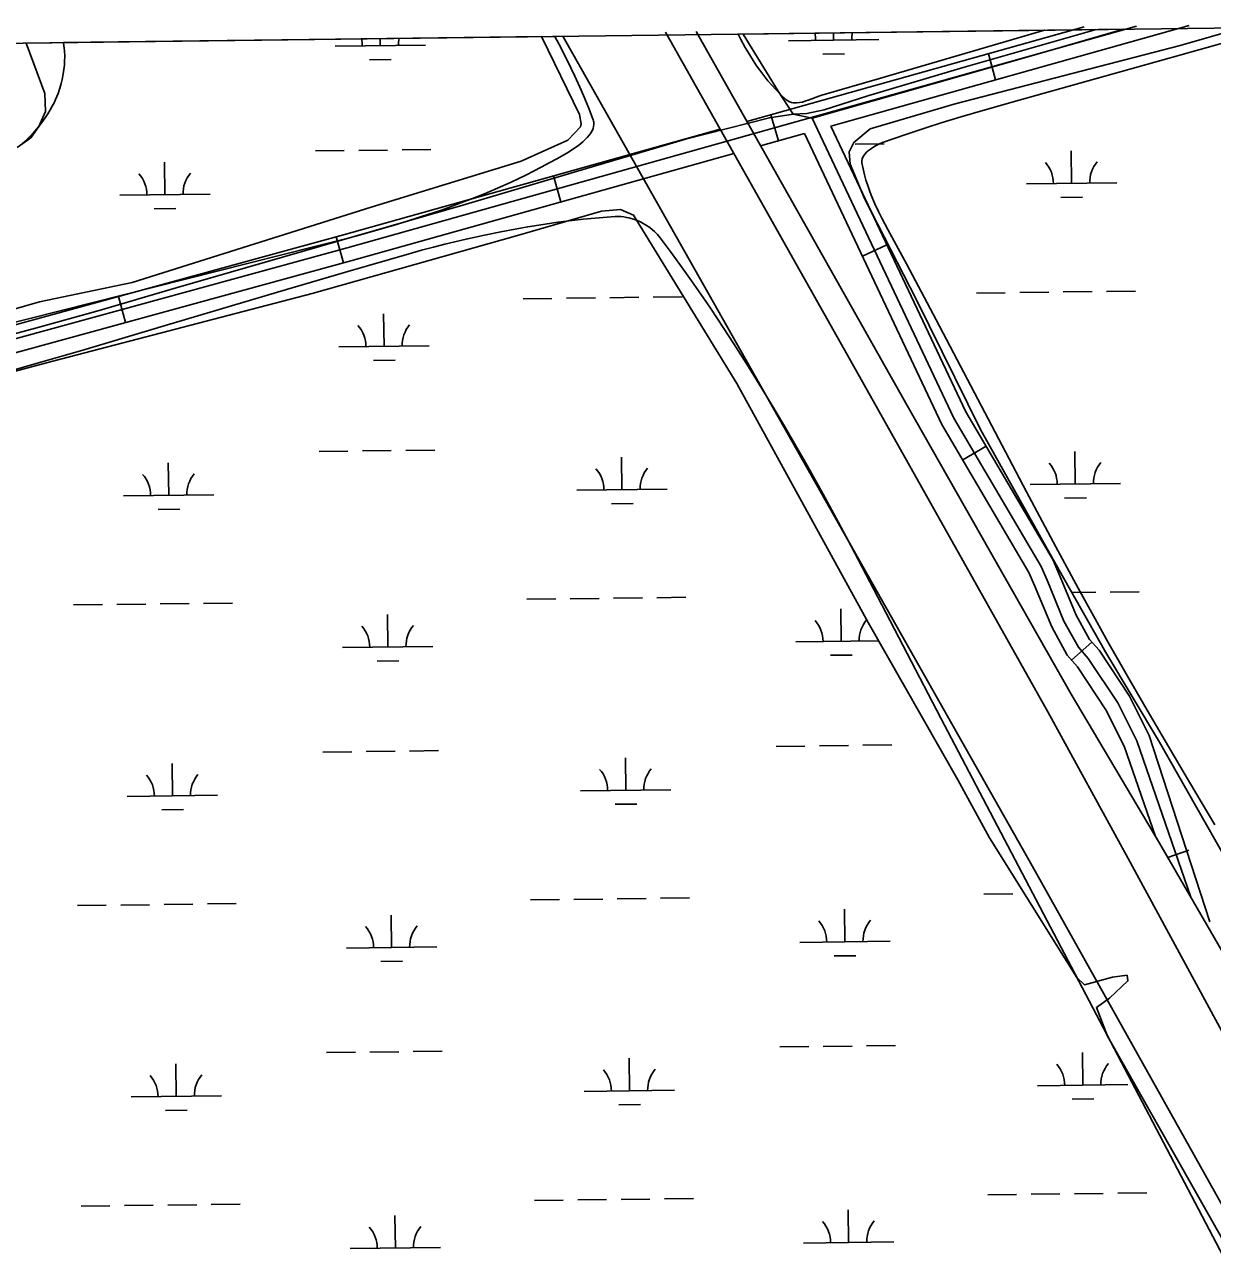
# Model space of a CAD drawing. Extents: x 3715084 to 3753216, y 488173 to 513963.
# Drawn here: x 3737260 to 3738575, y 510660 to 512019 of the extents above; entities that cross this region are included whole.
import ezdxf

# ---------------------------------------------------------------- set-up
doc = ezdxf.new("R2010")
doc.units = 0
for name, color, linetype in [('V-GRID-FRAM', 7, 'Continuous'), ('V-ROAD-CNTR', 7, 'Continuous'), ('V-SITE-VEGE', 7, 'Continuous'), ('V-TOPO-SHOR', 7, 'Continuous'), ('V-UTIL-LINE', 7, 'Continuous'), ('V-WETL-SWMP', 7, 'Continuous')]:
    doc.layers.add(name, color=color, linetype=linetype)

msp = doc.modelspace()

# ---------------------------------------------------------------- linework, layer by layer
at = {"layer": 'V-GRID-FRAM'}
msp.add_lwpolyline([(3719350.3, 493590.7), (3719130.8, 511772.1), (3750813.3, 512168.5), (3751048.6, 493987.2), (3719350.3, 493590.7)], dxfattribs=at)
at = {"layer": 'V-ROAD-CNTR'}
for p, q in [((3738334.8, 511958.2), (3738326.7, 511987.1)), ((3738094.2, 511890.6), (3738086, 511919.5)), ((3737853.5, 511823.1), (3737845.4, 511851.9)), ((3737612.7, 511755.5), (3737604.7, 511784.4)), ((3738187.3, 511762.9), (3738214.4, 511775.7)), ((3737371.5, 511689.5), (3737363.6, 511718.4)), ((3738298.3, 511537.6), (3738324.2, 511552.8)), ((3738418.9, 511316), (3738441.4, 511335.8)), ((3738525.4, 511097.6), (3738548.8, 511105.7))]:
    msp.add_line(p, q, dxfattribs=at)
for points in [[(3738490.9, 512017.6), (3737616.8, 511772.2), (3736388.1, 511435.7), (3735960.5, 511283.8)], [(3738432.8, 512016.9), (3738059.4, 511912.1)], [(3738549, 512018.4), (3738152.4, 511907)], [(3738432.8, 512016.9), (3738432.8, 512016.9)], [(3738549, 512018.4), (3738549, 512018.4)], [(3737969.2, 512011.1), (3737974.2, 512002.3), (3738174.1, 511647.4), (3738392.6, 511258.9), (3738481.5, 511096.4)], [(3738516.1, 511113.5), (3738418.4, 511278.4), (3738236.9, 511597.6), (3738003.3, 512011.5)], [(3738029.7, 511903.7), (3737612.8, 511786.6), (3736383.6, 511450), (3735955.5, 511298)], [(3738550.9, 511053.5), (3738491.1, 511226.6), (3738469.9, 511268.7), (3738437.3, 511317.7), (3738426.4, 511330.2), (3738410.4, 511359.2), (3738391.8, 511404.3), (3738385.1, 511419.7), (3738288.6, 511583.7), (3738131.2, 511916.6)], [(3738572.1, 511026.3), (3738504.9, 511232.5), (3738482.9, 511276.2), (3738449.3, 511326.9), (3738438.8, 511338.8), (3738424, 511365.7), (3738405.6, 511410.1), (3738398.5, 511426.5), (3738301.9, 511590.7), (3738152.4, 511907)], [(3738123.1, 511898.8), (3738074.6, 511885.2)], [(3738511.8, 511120.8), (3738477.2, 511220.8), (3738456.9, 511261.1), (3738425.4, 511308.6), (3738414.1, 511321.5), (3738396.9, 511352.7), (3738377.9, 511398.5), (3738371.7, 511412.9), (3738275.3, 511576.7), (3738123.1, 511898.8)], [(3738044.9, 511876.8), (3737620.8, 511757.7), (3736392.6, 511421.4), (3735979.9, 511274.8)], [(3740215.9, 508095.9), (3739750, 508928.4), (3739243.4, 509839), (3738872.8, 510499.8), (3738712.6, 510774.8), (3738516.1, 511113.5)], [(3740037.2, 508276.1), (3739630.9, 509007.3), (3739082.6, 509988.7), (3738481.5, 511096.4)]]:
    msp.add_lwpolyline(points, dxfattribs=at)
at = {"layer": 'V-SITE-VEGE'}
for p, q in [((3738049.6, 512008.8), (3738389, 512013)), ((3738389, 512013), (3738206.3, 511959.5)), ((3737302.6, 511999.5), (3737846.8, 512006.3)), ((3737302.8, 511998.7), (3737302.6, 511999.5)), ((3737303.6, 511993.1), (3737302.8, 511998.7)), ((3737846.8, 512006.3), (3737851.1, 511998)), ((3738052.7, 512002.8), (3738049.6, 512008.8)), ((3738057.6, 511993.8), (3738052.7, 512002.8)), ((3738360.7, 511935.8), (3738608.6, 512005.2)), ((3737303.9, 511990.2), (3737303.6, 511993.1)), ((3737304.1, 511984.4), (3737303.9, 511990.2)), ((3737851.1, 511998), (3737861.1, 511978.3)), ((3738062.1, 511986.1), (3738057.6, 511993.8)), ((3738066.3, 511979.4), (3738062.1, 511986.1)), ((3737303.3, 511969.6), (3737303.8, 511974.8)), ((3737303.8, 511974.8), (3737304, 511978.6)), ((3737304, 511978.6), (3737304.1, 511984.4)), ((3737861.1, 511978.3), (3737868.9, 511962.1)), ((3738070.2, 511973.7), (3738066.3, 511979.4)), ((3738073.7, 511968.8), (3738070.2, 511973.7)), ((3737300.3, 511954.2), (3737301.4, 511958.7)), ((3737301.4, 511958.7), (3737302.2, 511962.7)), ((3737302.2, 511962.7), (3737303.3, 511969.6)), ((3737868.9, 511962.1), (3737874.4, 511950.1)), ((3738076.9, 511964.5), (3738073.7, 511968.8)), ((3738082.7, 511957.2), (3738076.9, 511964.5)), ((3738206.3, 511959.5), (3738142.4, 511941.1)), ((3737296.7, 511943.1), (3737298.8, 511949)), ((3737298.8, 511949), (3737300.3, 511954.2)), ((3737874.4, 511950.1), (3737878.4, 511941)), ((3738087.4, 511951.9), (3738082.7, 511957.2)), ((3738091, 511947.9), (3738087.4, 511951.9)), ((3738096.7, 511942.1), (3738091, 511947.9)), ((3737290.3, 511929), (3737292.3, 511932.8)), ((3737292.3, 511932.8), (3737293.9, 511936.4)), ((3737293.9, 511936.4), (3737296.7, 511943.1)), ((3737878.4, 511941), (3737884, 511927.5)), ((3738102.6, 511936.5), (3738096.7, 511942.1)), ((3738104.7, 511935), (3738102.6, 511936.5)), ((3738106.7, 511933.9), (3738104.7, 511935)), ((3738108.7, 511933.2), (3738106.7, 511933.9)), ((3738110.7, 511932.8), (3738108.7, 511933.2)), ((3738112.5, 511932.6), (3738110.7, 511932.8)), ((3738114.3, 511932.6), (3738112.5, 511932.6)), ((3738117.8, 511933), (3738114.3, 511932.6)), ((3738120.8, 511933.6), (3738117.8, 511933)), ((3738123.6, 511934.4), (3738120.8, 511933.6)), ((3738128.4, 511936), (3738123.6, 511934.4)), ((3738139, 511940), (3738128.4, 511936)), ((3738142.4, 511941.1), (3738139, 511940)), ((3738323.2, 511925.1), (3738360.7, 511935.8)), ((3737282.4, 511916), (3737285.4, 511920.6)), ((3737285.4, 511920.6), (3737288, 511924.9)), ((3737288, 511924.9), (3737290.3, 511929)), ((3737884, 511927.5), (3737889.2, 511913.9)), ((3738274.4, 511910.5), (3738295.3, 511916.9)), ((3738295.3, 511916.9), (3738323.2, 511925.1)), ((3737271, 511901.5), (3737274.9, 511906.1)), ((3737274.9, 511906.1), (3737278.8, 511911.1)), ((3737278.8, 511911.1), (3737282.4, 511916)), ((3737889.1, 511904.4), (3737888.3, 511902.4)), ((3737889.7, 511906.5), (3737889.1, 511904.4)), ((3737889.2, 511913.9), (3737889.6, 511912.6)), ((3737889.6, 511912.6), (3737889.9, 511911.3)), ((3737890, 511908.9), (3737889.7, 511906.5)), ((3737889.9, 511911.3), (3737890, 511908.9)), ((3738235.2, 511897.8), (3738258.7, 511905.5)), ((3738258.7, 511905.5), (3738274.4, 511910.5)), ((3737257.1, 511887.5), (3737260, 511890)), ((3737260, 511890), (3737264.8, 511894.7)), ((3737264.8, 511894.7), (3737268.4, 511898.5)), ((3737268.4, 511898.5), (3737271, 511901.5)), ((3737880.1, 511891.7), (3737877.7, 511889.5)), ((3737882.6, 511894.2), (3737880.1, 511891.7)), ((3737885.1, 511897.2), (3737882.6, 511894.2)), ((3737886.3, 511898.8), (3737885.1, 511897.2)), ((3737887.4, 511900.5), (3737886.3, 511898.8)), ((3737888.3, 511902.4), (3737887.4, 511900.5)), ((3738209.6, 511888.9), (3738235.2, 511897.8)), ((3737861.9, 511878.3), (3737849.8, 511871.3)), ((3737864.5, 511879.9), (3737861.9, 511878.3)), ((3737869.8, 511883.4), (3737864.5, 511879.9)), ((3737873.3, 511886), (3737869.8, 511883.4)), ((3737877.7, 511889.5), (3737873.3, 511886)), ((3738189.9, 511875.8), (3738192.3, 511878.5)), ((3738192.3, 511878.5), (3738194.1, 511880)), ((3738194.1, 511880), (3738196.2, 511881.6)), ((3738196.2, 511881.6), (3738198.8, 511883.4)), ((3738198.8, 511883.4), (3738201.9, 511885.2)), ((3738201.9, 511885.2), (3738205.5, 511887.1)), ((3738205.5, 511887.1), (3738209.6, 511888.9)), ((3737840.5, 511866.2), (3737831.6, 511861.5)), ((3737849.8, 511871.3), (3737840.5, 511866.2)), ((3738186.7, 511868.5), (3738187.1, 511870.6)), ((3738186.8, 511866.5), (3738186.7, 511868.5)), ((3738188, 511859.6), (3738186.8, 511866.5)), ((3738187.1, 511870.6), (3738187.5, 511871.9)), ((3738187.5, 511871.9), (3738188.4, 511873.6)), ((3738188.4, 511873.6), (3738189.9, 511875.8)), ((3737814.6, 511852.8), (3737798.3, 511845.1)), ((3737831.6, 511861.5), (3737814.6, 511852.8)), ((3738189.5, 511853.1), (3738188, 511859.6)), ((3738191.2, 511847), (3738189.5, 511853.1)), ((3737783.1, 511838.3), (3737768.8, 511832.2)), ((3737798.3, 511845.1), (3737783.1, 511838.3)), ((3738193.1, 511841.2), (3738191.2, 511847)), ((3738195.1, 511835.8), (3738193.1, 511841.2)), ((3738197.1, 511830.6), (3738195.1, 511835.8)), ((3737742.8, 511822), (3737731.1, 511817.6)), ((3737755.4, 511826.8), (3737742.8, 511822)), ((3737768.8, 511832.2), (3737755.4, 511826.8)), ((3738201.2, 511821), (3738197.1, 511830.6)), ((3737720, 511813.7), (3737699.2, 511806.8)), ((3737731.1, 511817.6), (3737720, 511813.7)), ((3738205.1, 511812.6), (3738201.2, 511821)), ((3738208.7, 511805.2), (3738205.1, 511812.6)), ((3737665, 511796.2), (3737650.9, 511792.2)), ((3737681, 511801), (3737665, 511796.2)), ((3737699.2, 511806.8), (3737681, 511801)), ((3738215.4, 511792.4), (3738208.7, 511805.2)), ((3737626.3, 511785.3), (3737607.7, 511780.4)), ((3737650.9, 511792.2), (3737626.3, 511785.3)), ((3738236.1, 511754.6), (3738215.4, 511792.4)), ((3737579.6, 511773.2), (3737059.6, 511642)), ((3737607.7, 511780.4), (3737579.6, 511773.2)), ((3738269, 511692.6), (3738236.1, 511754.6)), ((3738369, 511502.3), (3738269, 511692.6)), ((3738401.5, 511441.4), (3738369, 511502.3)), ((3738426.2, 511395.8), (3738401.5, 511441.4)), ((3738444.9, 511361.8), (3738426.2, 511395.8)), ((3738459.1, 511336.4), (3738444.9, 511361.8)), ((3738480.6, 511298.3), (3738459.1, 511336.4)), ((3738502.5, 511260.5), (3738480.6, 511298.3)), ((3738542.4, 511192.8), (3738502.5, 511260.5)), ((3738577.5, 511133.6), (3738542.4, 511192.8))]:
    msp.add_line(p, q, dxfattribs=at)
for points in [[(3737213.5, 511627.4), (3737272.5, 511644.2), (3737324.1, 511659.1), (3737414.3, 511685.8), (3737549.7, 511726.1), (3737617.4, 511746), (3737685.3, 511765.6), (3737699.3, 511769.5), (3737712.5, 511773), (3737724.9, 511776.2), (3737748.4, 511781.9), (3737769, 511786.4), (3737787.1, 511790.1), (3737802.9, 511793.1), (3737816.8, 511795.5), (3737829, 511797.5), (3737850.2, 511800.5), (3737866.1, 511802.5), (3737878.1, 511803.8), (3737895.9, 511805.5), (3737913.7, 511806.8), (3737917.1, 511806.9), (3737920.3, 511806.8), (3737923.3, 511806.5), (3737926.1, 511806), (3737928.7, 511805.5), (3737933.7, 511804.1), (3737937.9, 511802.6), (3737941.6, 511801), (3737944.7, 511799.3), (3737947.3, 511797.8), (3737951.8, 511794.7), (3737954.9, 511792.2), (3737957.2, 511790.2), (3737960.3, 511786.9), (3737963.2, 511783.4), (3737975.4, 511767.1), (3737986.9, 511751.3), (3737997.9, 511735.9)], [(3737997.9, 511735.9), (3738008.3, 511721.1), (3738018.2, 511706.7), (3738027.6, 511692.7), (3738045.1, 511666), (3738061.3, 511640.5), (3738076.1, 511616.6), (3738089.7, 511594.2), (3738102.2, 511573.1), (3738113.6, 511553.3), (3738124.2, 511534.7), (3738143.7, 511499.8), (3738160.4, 511469.1), (3738174.8, 511442.2), (3738199.7, 511395), (3738274.2, 511251.9), (3738481.4, 510856.8), (3738680.5, 510477.7)]]:
    msp.add_lwpolyline(points, dxfattribs=at)
at = {"layer": 'V-TOPO-SHOR'}
for points in [[(3737427.5, 511727.9), (3737744.9, 511819.6), (3737991.3, 511892.4), (3738084.4, 511916.2), (3738110.5, 511920.3), (3738125.9, 511921), (3738144.8, 511925), (3738193.3, 511940.4), (3738299, 511971.7), (3738446.1, 512013.8)], [(3737213.9, 511668), (3737271.8, 511683.3), (3737342.3, 511702.9), (3737427.5, 511727.9)]]:
    msp.add_lwpolyline(points, dxfattribs=at)
at = {"layer": 'V-UTIL-LINE'}
for points in [[(3738375.3, 511088.5), (3737855.7, 512006.4)], [(3742933.6, 501570.4), (3742900.3, 502957.9), (3742562.4, 503571.7), (3742143.2, 504328.9), (3741680.5, 505166.5), (3740804.7, 506723.8), (3740041.2, 508098.6), (3739382.9, 509289.7), (3738375.3, 511088.5)]]:
    msp.add_lwpolyline(points, dxfattribs=at)
at = {"layer": 'V-WETL-SWMP'}
for p, q in [((3738055.3, 512008.9), (3738476.4, 512014.1)), ((3738476.4, 512014.1), (3738366.9, 511982.6)), ((3738538.9, 511996.2), (3738606.8, 512015.8)), ((3737261.4, 511998.9), (3737831.9, 512006.1)), ((3737282.2, 511943), (3737261.4, 511998.9)), ((3737653.5, 511995.9), (3737653.4, 512003.8)), ((3737831.9, 512006.1), (3737832.3, 512005.4)), ((3737832.3, 512005.4), (3737874.2, 511919.7)), ((3738094.1, 511945.5), (3738055.3, 512008.9)), ((3738105.4, 512001.5), (3738205.4, 512002.8)), ((3738155.4, 512002.2), (3738155.3, 512010.1)), ((3737603.5, 511995.3), (3737703.5, 511996.5)), ((3738143.6, 511986.6), (3738167.6, 511986.9)), ((3738289.9, 511931.8), (3738538.9, 511996.2)), ((3737641.7, 511980.3), (3737665.7, 511980.6)), ((3738366.9, 511982.6), (3738131.5, 511915.7)), ((3738110.5, 511920.3), (3738094.1, 511945.5)), ((3737282.7, 511923), (3737282.2, 511943)), ((3738196, 511904.1), (3738289.9, 511931.8)), ((3737275.6, 511906.5), (3737282.7, 511923)), ((3737874.2, 511919.7), (3737875.9, 511909.6)), ((3738131.5, 511915.7), (3738110.5, 511920.3)), ((3737266.6, 511894.1), (3737275.6, 511906.5)), ((3737875.2, 511906), (3737861.1, 511891.3)), ((3737875.9, 511909.6), (3737875.2, 511906)), ((3738177.6, 511888.7), (3738196, 511904.1)), ((3737251.3, 511883.2), (3737266.6, 511894.1)), ((3737861.1, 511891.3), (3737809.6, 511868)), ((3737581.6, 511879.5), (3737613.6, 511879.9)), ((3737629.6, 511880.1), (3737661.6, 511880.5)), ((3737677.6, 511880.7), (3737709.6, 511881.1)), ((3738172.7, 511878.5), (3738177.6, 511888.7)), ((3738173.7, 511864.8), (3738172.7, 511878.5)), ((3738179.4, 511887), (3738211.4, 511887.4)), ((3738418.8, 511843.6), (3738418.4, 511879.6)), ((3737415.1, 511831), (3737414.6, 511867)), ((3737809.6, 511868), (3737643.3, 511817.4)), ((3738189.5, 511826.9), (3738173.7, 511864.8)), ((3738368.8, 511843), (3738468.8, 511844.2)), ((3737365.1, 511830.4), (3737465.1, 511831.7)), ((3738247.1, 511714.8), (3738189.5, 511826.9)), ((3738407, 511828), (3738431, 511828.3)), ((3737643.3, 511817.4), (3737378.8, 511734)), ((3737403.3, 511815.5), (3737427.3, 511815.8)), ((3737378.8, 511734), (3737276.1, 511712.6)), ((3737811.6, 511715.9), (3737843.6, 511716.3)), ((3737859.6, 511716.5), (3737891.6, 511716.9)), ((3737907.6, 511717.1), (3737939.6, 511717.5)), ((3737955.6, 511717.7), (3737987.6, 511718.1)), ((3738318.2, 511571.2), (3738247.1, 511714.8)), ((3738313.5, 511722.2), (3738345.5, 511722.6)), ((3738361.5, 511722.8), (3738393.5, 511723.2)), ((3738409.5, 511723.4), (3738441.5, 511723.8)), ((3738457.5, 511724), (3738489.5, 511724.4)), ((3737276.1, 511712.6), (3737124.7, 511668.3)), ((3737657.7, 511663.2), (3737657.2, 511699.2)), ((3737607.7, 511662.6), (3737707.7, 511663.9)), ((3737645.9, 511647.7), (3737669.9, 511648)), ((3738392, 511439.2), (3738318.2, 511571.2)), ((3737585.7, 511546.9), (3737617.7, 511547.3)), ((3737633.7, 511547.5), (3737665.7, 511547.9)), ((3737681.7, 511548.1), (3737713.7, 511548.5)), ((3737921.1, 511504.7), (3737920.7, 511540.7)), ((3738423, 511510.9), (3738422.5, 511546.9)), ((3737419.3, 511498.4), (3737418.8, 511534.4)), ((3738373, 511510.3), (3738473, 511511.6)), ((3737369.3, 511497.8), (3737469.3, 511499)), ((3737871.1, 511504), (3737971.1, 511505.3)), ((3738411.2, 511495.3), (3738435.2, 511495.6)), ((3737407.4, 511482.8), (3737431.4, 511483.1)), ((3737909.3, 511489.1), (3737933.3, 511489.4)), ((3738409.9, 511407.1), (3738392, 511439.2)), ((3738456.8, 511324.3), (3738409.9, 511407.1)), ((3738419.1, 511390.8), (3738445.6, 511391.1)), ((3738461.6, 511391.3), (3738493.6, 511391.7)), ((3737313.9, 511377), (3737345.9, 511377.4)), ((3737361.9, 511377.6), (3737393.9, 511378)), ((3737409.9, 511378.2), (3737441.9, 511378.6)), ((3737457.9, 511378.8), (3737489.9, 511379.2)), ((3737815.8, 511383.3), (3737847.8, 511383.7)), ((3737863.8, 511383.9), (3737895.8, 511384.3)), ((3737911.8, 511384.5), (3737943.8, 511384.9)), ((3737959.8, 511385.1), (3737991.8, 511385.5)), ((3737661.8, 511330.6), (3737661.4, 511366.6)), ((3738163.7, 511336.9), (3738163.3, 511372.9)), ((3738113.7, 511336.2), (3738205.2, 511337.4)), ((3737611.8, 511330), (3737711.8, 511331.2)), ((3738151.9, 511321.3), (3738175.9, 511321.6)), ((3738516.3, 511225.2), (3738456.8, 511324.3)), ((3737650, 511315), (3737674, 511315.3)), ((3738599, 511079.7), (3738516.3, 511225.2)), ((3737589.9, 511214.2), (3737621.9, 511214.6)), ((3737637.9, 511214.8), (3737669.9, 511215.2)), ((3737685.9, 511215.4), (3737717.9, 511215.8)), ((3738091.8, 511220.5), (3738123.7, 511220.9)), ((3738139.7, 511221.1), (3738171.7, 511221.5)), ((3738187.7, 511221.7), (3738219.7, 511222.1)), ((3737423.4, 511165.7), (3737423, 511201.7)), ((3737925.3, 511172), (3737924.8, 511208)), ((3737875.3, 511171.4), (3737975.3, 511172.6)), ((3737373.4, 511165.1), (3737473.4, 511166.4)), ((3737913.5, 511156.4), (3737937.5, 511156.7)), ((3737411.6, 511150.2), (3737435.6, 511150.5)), ((3737819.9, 511050.6), (3737851.9, 511051)), ((3737867.9, 511051.2), (3737899.9, 511051.6)), ((3737915.9, 511051.8), (3737947.9, 511052.2)), ((3737963.9, 511052.4), (3737995.9, 511052.8)), ((3738321.8, 511056.9), (3738353.8, 511057.3)), ((3737318.1, 511044.3), (3737350.1, 511044.7)), ((3737366.1, 511044.9), (3737398.1, 511045.3)), ((3737414.1, 511045.5), (3737446.1, 511045.9)), ((3737462.1, 511046.1), (3737494.1, 511046.5)), ((3737666, 510997.9), (3737665.6, 511033.9)), ((3738167.9, 511004.2), (3738167.4, 511040.2)), ((3737616, 510997.3), (3737716, 510998.6)), ((3738117.9, 511003.6), (3738217.9, 511004.8)), ((3737654.2, 510982.4), (3737678.2, 510982.7)), ((3738156.1, 510988.6), (3738180.1, 510988.9)), ((3738095.9, 510887.9), (3738127.9, 510888.3)), ((3738143.9, 510888.5), (3738175.9, 510888.9)), ((3738191.9, 510889.1), (3738223.9, 510889.5)), ((3737594, 510881.6), (3737626, 510882)), ((3737642, 510882.2), (3737674, 510882.6)), ((3737690, 510882.8), (3737722, 510883.2)), ((3737929.4, 510839.4), (3737929, 510875.4)), ((3738431.3, 510845.6), (3738430.9, 510881.6)), ((3737427.6, 510833.1), (3737427.1, 510869.1)), ((3738381.3, 510845), (3738481.3, 510846.3)), ((3737377.6, 510832.5), (3737477.6, 510833.7)), ((3737879.4, 510838.7), (3737979.4, 510840)), ((3738419.5, 510830), (3738443.5, 510830.3)), ((3737415.8, 510817.5), (3737439.8, 510817.8)), ((3737917.6, 510823.8), (3737941.6, 510824.1)), ((3738326, 510724.2), (3738358, 510724.6)), ((3738374, 510724.8), (3738406, 510725.2)), ((3738422, 510725.4), (3738454, 510725.8)), ((3738470, 510726), (3738502, 510726.4)), ((3737322.2, 510711.7), (3737354.2, 510712.1)), ((3737370.2, 510712.3), (3737402.2, 510712.7)), ((3737418.2, 510712.9), (3737450.2, 510713.3)), ((3737466.2, 510713.5), (3737498.2, 510713.9)), ((3737824.1, 510718), (3737856.1, 510718.4)), ((3737872.1, 510718.6), (3737904.1, 510719)), ((3737920.1, 510719.2), (3737952.1, 510719.6)), ((3737968.1, 510719.8), (3738000.1, 510720.2)), ((3738172, 510671.6), (3738171.6, 510707.6)), ((3737670.2, 510665.3), (3737669.7, 510701.3)), ((3738122, 510670.9), (3738222, 510672.2)), ((3737620.2, 510664.7), (3737720.2, 510665.9))]:
    msp.add_line(p, q, dxfattribs=at)
for points in [[(3737283.9, 511645), (3737578, 511721.8), (3737805.3, 511785.8), (3737898.5, 511812.7), (3737919.4, 511814.5), (3737933.9, 511808.3), (3738048.4, 511622.3), (3738193.8, 511357.5), (3738292.9, 511183.4), (3738327.9, 511119.2), (3738424.5, 510964.6), (3738433.3, 510956.8), (3738464.1, 510965.3), (3738480.4, 510967.3), (3738481.2, 510960.9), (3738460.7, 510941.8), (3738446.4, 510931.4), (3738458.6, 510899.9), (3738586.7, 510673.8), (3738668.2, 510511.6)], [(3736868.5, 511534.1), (3737283.9, 511645)]]:
    msp.add_lwpolyline(points, dxfattribs=at)
for centre, start, end in [((3737598.3, 511995.7), 359.9442, 12.9673), ((3737708.8, 511997.1), 168.4638, 181.4878), ((3738100.2, 512001.9), 359.9442, 12.9802), ((3738210.6, 512003.3), 168.4509, 181.4878), ((3738363.6, 511843.4), 359.9442, 41.4878), ((3738474.1, 511844.7), 139.9442, 181.4878), ((3737359.9, 511830.8), 359.9442, 41.4878), ((3737470.3, 511832.2), 139.9442, 181.4878), ((3737602.4, 511663), 359.9442, 41.4878), ((3737712.9, 511664.4), 139.9442, 181.4878), ((3737865.9, 511504.4), 359.9442, 41.4878), ((3737976.4, 511505.8), 139.9442, 181.4878), ((3738367.7, 511510.7), 359.9442, 41.4878), ((3738478.2, 511512.1), 139.9442, 181.4878), ((3737364, 511498.2), 359.9442, 41.4878), ((3737474.5, 511499.5), 139.9442, 181.4878), ((3738108.5, 511336.6), 359.9442, 41.4878), ((3738218.9, 511338), 139.9442, 181.4878), ((3737606.6, 511330.4), 359.9442, 41.4878), ((3737717.1, 511331.8), 139.9442, 181.4878), ((3737368.2, 511165.5), 359.9442, 41.4878), ((3737478.6, 511166.9), 139.9442, 181.4878), ((3737870, 511171.8), 359.9442, 41.4878), ((3737980.5, 511173.2), 139.9442, 181.4878), ((3737610.8, 510997.7), 359.9442, 41.4878), ((3737721.2, 510999.1), 139.9442, 181.4878), ((3738112.6, 511004), 359.9442, 41.4878), ((3738223.1, 511005.4), 139.9442, 181.4878), ((3737482.8, 510834.3), 139.9442, 181.4878), ((3737874.2, 510839.1), 359.9442, 41.4878), ((3737984.7, 510840.5), 139.9442, 181.4878), ((3738376.1, 510845.4), 359.9442, 41.4878), ((3738486.5, 510846.8), 139.9442, 181.4878), ((3737372.3, 510832.9), 359.9442, 41.4878), ((3738116.8, 510671.3), 359.9442, 41.4878), ((3738227.3, 510672.7), 139.9442, 181.4878), ((3737614.9, 510665.1), 359.9442, 41.4878), ((3737725.4, 510666.5), 139.9442, 181.4878)]:
    msp.add_arc(centre, 35.2, start, end, dxfattribs=at)

doc.saveas('drawing.dxf')
